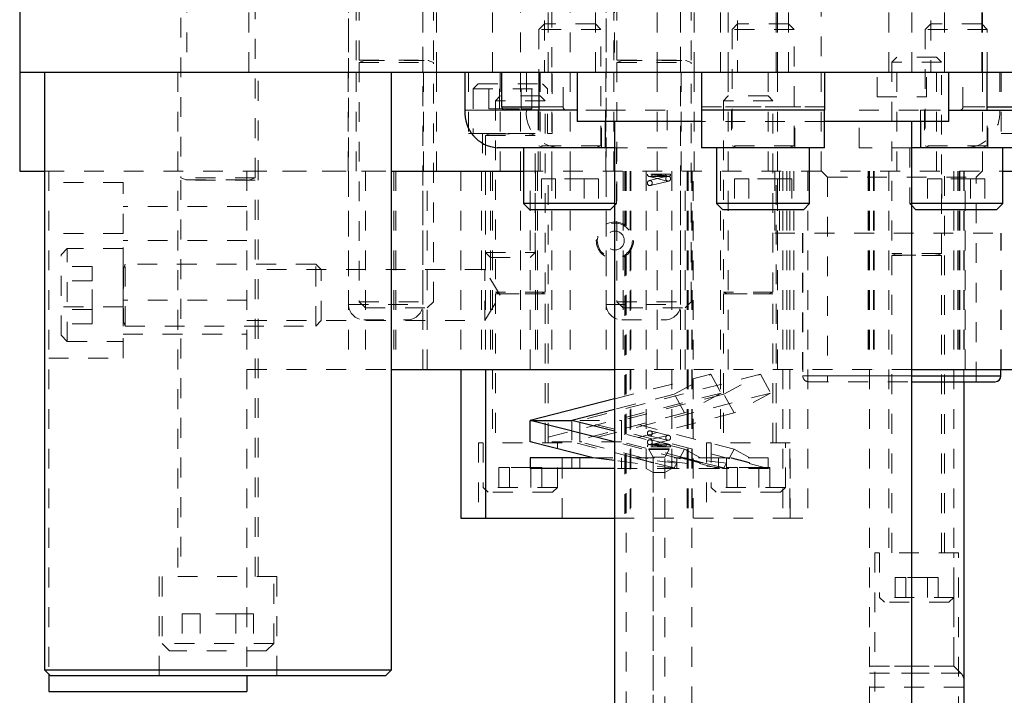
# Model space of a CAD drawing. Header units: inches. Extents: x 1802 to 2468, y -253 to -72.
# Tile 401 of 570: x 2175.38 to 2180.35, y -115.05 to -111.64. Entities that reach past the tile are written whole.
import ezdxf

# ---------------------------------------------------------------- set-up
doc = ezdxf.new("R2010")
doc.units = ezdxf.units.IN
doc.header["$LTSCALE"] = 0.5
doc.header["$MEASUREMENT"] = 0
doc.linetypes.add('HIDDEN', pattern=[0.225, 0.15, -0.075])
for name, color, linetype in [('DST-M-S', 53, 'Continuous'), ('MFT-M-S', 8, 'Continuous'), ('PAD-M-S', 135, 'Continuous'), ('PBU-M-S', 8, 'Continuous'), ('PUN-M-S', 8, 'Continuous'), ('PUN-M-S2', 1, 'Continuous'), ('SVF-M-S', 8, 'Continuous')]:
    doc.layers.add(name, color=color, linetype=linetype)

msp = doc.modelspace()

# ---------------------------------------------------------------- linework, layer by layer
at = {"layer": 'DST-M-S', "linetype": 'Continuous', "lineweight": 25}
for p, q in [((2175.38027, -109.90203), (2175.38027, -111.90203)), ((2175.38027, -111.90203), (2183.36027, -111.90203)), ((2177.626, -111.90203), (2177.626, -112.09503)), ((2177.81219, -112.07753), (2177.81219, -111.90203)), ((2177.99974, -111.90203), (2177.99974, -112.09503)), ((2178.19277, -111.90203), (2178.19277, -112.15203)), ((2178.82027, -111.90203), (2178.82027, -112.09503)), ((2179.44027, -111.90203), (2179.44027, -112.09503)), ((2180.06777, -112.15203), (2180.06777, -111.90203)), ((2180.2608, -112.09503), (2180.2608, -111.90203)), ((2177.81219, -112.07753), (2177.99974, -112.07753)), ((2178.19277, -112.09503), (2177.82735, -112.09503)), ((2178.82027, -112.09503), (2178.82027, -112.28403)), ((2179.44027, -112.09503), (2178.82027, -112.09503)), ((2179.44027, -112.28403), (2179.44027, -112.09503)), ((2180.06777, -112.09503), (2180.43318, -112.09503)), ((2180.2608, -112.07753), (2180.44834, -112.07753)), ((2178.82027, -112.15203), (2178.19277, -112.15203)), ((2178.33589, -112.28403), (2178.33589, -112.15203)), ((2178.38027, -112.15203), (2178.38027, -117.64859)), ((2180.06777, -112.15203), (2179.44027, -112.15203)), ((2179.88027, -117.64859), (2179.88027, -112.15203)), ((2179.92465, -112.15203), (2179.92465, -112.28403)), ((2178.33589, -112.28403), (2177.78968, -112.28403)), ((2177.92161, -112.28403), (2177.92161, -112.56528)), ((2178.38027, -112.28403), (2178.33589, -112.28403)), ((2179.44027, -112.28403), (2178.82027, -112.28403)), ((2178.89589, -112.28403), (2178.89589, -112.56528)), ((2179.36464, -112.56528), (2179.36464, -112.28403)), ((2179.92465, -112.28403), (2179.88027, -112.28403)), ((2180.47086, -112.28403), (2179.92465, -112.28403)), ((2180.33892, -112.56528), (2180.33892, -112.28403)), ((2177.92161, -112.56528), (2177.95286, -112.59653)), ((2178.38027, -112.56528), (2177.92161, -112.56528)), ((2178.35911, -112.59653), (2177.95286, -112.59653)), ((2178.35911, -112.59653), (2178.38027, -112.57538)), ((2178.89589, -112.56528), (2178.92714, -112.59653)), ((2179.36464, -112.56528), (2178.89589, -112.56528)), ((2179.33339, -112.59653), (2178.92714, -112.59653)), ((2179.33339, -112.59653), (2179.36464, -112.56528)), ((2180.33892, -112.56528), (2179.88027, -112.56528)), ((2179.88027, -112.57538), (2179.90142, -112.59653)), ((2180.30767, -112.59653), (2179.90142, -112.59653)), ((2180.30767, -112.59653), (2180.33892, -112.56528))]:
    msp.add_line(p, q, dxfattribs=at)
at = {"layer": 'DST-M-S', "linetype": 'HIDDEN', "lineweight": 18}
for p, q in [((2176.22402, -109.90203), (2176.22402, -111.90203)), ((2176.53652, -111.90203), (2176.53652, -109.90203)), ((2177.03897, -109.90203), (2177.03897, -111.90203)), ((2177.41397, -111.90203), (2177.41397, -109.90203)), ((2177.90682, -109.90203), (2177.90682, -111.90203)), ((2178.15682, -109.90203), (2178.15682, -111.90203)), ((2178.33897, -109.90203), (2178.33897, -111.90203)), ((2178.38027, -109.90203), (2178.38027, -111.90203)), ((2178.71397, -111.90203), (2178.71397, -109.90203)), ((2178.95372, -111.90203), (2178.95372, -109.90203)), ((2179.20372, -111.90203), (2179.20372, -109.90203)), ((2179.88027, -111.90203), (2179.88027, -109.90203)), ((2177.07727, -110.34203), (2177.07727, -111.90203)), ((2177.48327, -111.90203), (2177.48327, -110.34203)), ((2178.37727, -110.34203), (2178.37727, -111.90203)), ((2178.78327, -111.90203), (2178.78327, -110.34203)), ((2178.38027, -110.5039), (2178.38027, -111.90203)), ((2179.88027, -111.90203), (2179.88027, -110.5039)), ((2178.06477, -110.77703), (2178.06477, -111.90203)), ((2178.59577, -111.90203), (2178.59577, -110.77703)), ((2178.02749, -110.84203), (2178.02749, -111.90203)), ((2178.28449, -111.90203), (2178.28449, -110.84203)), ((2179.00177, -110.84203), (2179.00177, -111.90203)), ((2179.25877, -111.90203), (2179.25877, -110.84203)), ((2179.97605, -110.84203), (2179.97605, -111.90203)), ((2180.23305, -111.90203), (2180.23305, -110.84203)), ((2179.42402, -111.32203), (2179.42402, -111.90203)), ((2180.23652, -111.90203), (2180.23652, -111.32203)), ((2177.76464, -111.40203), (2177.76464, -111.90203)), ((2178.04589, -111.90203), (2178.04589, -111.40203)), ((2178.91464, -111.40203), (2178.91464, -111.90203)), ((2179.19589, -111.90203), (2179.19589, -111.40203)), ((2179.76464, -111.40203), (2179.76464, -111.90203)), ((2180.04589, -111.90203), (2180.04589, -111.40203)), ((2178.02749, -111.65903), (2177.99974, -111.68678)), ((2178.31224, -111.68678), (2177.99974, -111.68678)), ((2177.99974, -111.68678), (2177.99974, -111.90203)), ((2178.28449, -111.65903), (2178.02749, -111.65903)), ((2178.31224, -111.68678), (2178.28449, -111.65903)), ((2178.31224, -112.27354), (2178.31224, -111.68678)), ((2179.00177, -111.65903), (2178.97402, -111.68678)), ((2179.28652, -111.68678), (2178.97402, -111.68678)), ((2178.97402, -111.68678), (2178.97402, -112.27354)), ((2179.25877, -111.65903), (2179.00177, -111.65903)), ((2179.28652, -111.68678), (2179.25877, -111.65903)), ((2179.28652, -112.27354), (2179.28652, -111.68678)), ((2179.97605, -111.65903), (2179.9483, -111.68678)), ((2180.2608, -111.68678), (2179.9483, -111.68678)), ((2179.9483, -111.68678), (2179.9483, -112.27354)), ((2180.23305, -111.65903), (2179.97605, -111.65903)), ((2180.2608, -111.68678), (2180.23305, -111.65903)), ((2180.2608, -111.90203), (2180.2608, -111.68678)), ((2177.936, -111.90203), (2177.936, -112.09503)), ((2178.12219, -112.07753), (2178.12219, -111.90203)), ((2180.13834, -112.07753), (2180.13834, -111.90203)), ((2180.32453, -111.90203), (2180.32453, -112.09503)), ((2177.82735, -112.09503), (2177.626, -112.09503)), ((2177.626, -112.09503), (2177.82735, -112.09503)), ((2178.12219, -112.07753), (2177.81219, -112.07753)), ((2177.99649, -112.09503), (2177.99649, -112.28403)), ((2177.99974, -112.07753), (2178.12219, -112.07753)), ((2177.99974, -112.09503), (2177.99974, -112.27354)), ((2178.33589, -112.09503), (2178.19277, -112.09503)), ((2178.31549, -112.28403), (2178.31549, -112.09503)), ((2178.33589, -112.15203), (2178.33589, -112.09503)), ((2178.33589, -112.09503), (2178.64589, -112.09503)), ((2178.64589, -112.09503), (2178.64589, -112.28403)), ((2178.82027, -112.07753), (2179.44027, -112.07753)), ((2179.44027, -112.07753), (2178.82027, -112.07753)), ((2178.82027, -112.09503), (2179.44027, -112.09503)), ((2178.97077, -112.09503), (2178.97077, -112.28403)), ((2179.28977, -112.28403), (2179.28977, -112.09503)), ((2179.61465, -112.28403), (2179.61465, -112.09503)), ((2179.61465, -112.09503), (2179.92465, -112.09503)), ((2179.92465, -112.09503), (2179.92465, -112.15203)), ((2179.92465, -112.09503), (2180.06777, -112.09503)), ((2179.94505, -112.09503), (2179.94505, -112.28403)), ((2180.44834, -112.07753), (2180.13834, -112.07753)), ((2180.13834, -112.07753), (2180.2608, -112.07753)), ((2180.2608, -112.27354), (2180.2608, -112.09503)), ((2180.26405, -112.28403), (2180.26405, -112.09503)), ((2179.44027, -112.15203), (2178.82027, -112.15203)), ((2178.31224, -112.27354), (2177.99974, -112.27354)), ((2177.99974, -112.27354), (2178.02329, -112.28211)), ((2178.31224, -112.28364), (2177.99974, -112.28364)), ((2177.99974, -112.28364), (2177.99974, -112.28403)), ((2178.02329, -112.28211), (2178.28687, -112.28211)), ((2178.28868, -112.28211), (2178.0251, -112.28211)), ((2178.28868, -112.28211), (2178.31224, -112.27354)), ((2178.31224, -112.28403), (2178.31224, -112.28364)), ((2178.64589, -112.28403), (2178.38027, -112.28403)), ((2178.39036, -112.56528), (2178.39036, -112.28403)), ((2179.28652, -112.27354), (2178.97402, -112.27354)), ((2178.97402, -112.27354), (2178.99757, -112.28211)), ((2179.28652, -112.28364), (2178.97402, -112.28364)), ((2178.97402, -112.28364), (2178.97402, -112.28403)), ((2178.99757, -112.28211), (2179.26115, -112.28211)), ((2179.26296, -112.28211), (2178.99938, -112.28211)), ((2179.26296, -112.28211), (2179.28652, -112.27354)), ((2179.28652, -112.28403), (2179.28652, -112.28364)), ((2179.88027, -112.28403), (2179.61465, -112.28403)), ((2179.87017, -112.28403), (2179.87017, -112.56528)), ((2180.2608, -112.27354), (2179.9483, -112.27354)), ((2179.9483, -112.27354), (2179.97185, -112.28211)), ((2180.2608, -112.28364), (2179.9483, -112.28364)), ((2179.9483, -112.28364), (2179.9483, -112.28403)), ((2179.97185, -112.28211), (2180.23543, -112.28211)), ((2180.23724, -112.28211), (2179.97366, -112.28211)), ((2180.23724, -112.28211), (2180.2608, -112.27354)), ((2180.2608, -112.28403), (2180.2608, -112.28364)), ((2178.08382, -112.44028), (2178.01165, -112.44028)), ((2178.01165, -112.44028), (2178.01165, -112.59653)), ((2178.08382, -112.44028), (2178.08382, -112.59653)), ((2178.22816, -112.44028), (2178.08382, -112.44028)), ((2178.22816, -112.44028), (2178.22816, -112.59653)), ((2178.30033, -112.44028), (2178.22816, -112.44028)), ((2178.30033, -112.44028), (2178.30033, -112.59653)), ((2179.0581, -112.44028), (2178.98593, -112.44028)), ((2178.98593, -112.44028), (2178.98593, -112.59653)), ((2179.0581, -112.44028), (2179.0581, -112.59653)), ((2179.20244, -112.44028), (2179.0581, -112.44028)), ((2179.20244, -112.44028), (2179.20244, -112.59653)), ((2179.2746, -112.44028), (2179.20244, -112.44028)), ((2179.2746, -112.44028), (2179.2746, -112.59653)), ((2180.03238, -112.44028), (2179.96021, -112.44028)), ((2179.96021, -112.44028), (2179.96021, -112.59653)), ((2180.17671, -112.44028), (2180.03238, -112.44028)), ((2180.03238, -112.44028), (2180.03238, -112.59653)), ((2180.17671, -112.44028), (2180.17671, -112.59653)), ((2180.24888, -112.44028), (2180.17671, -112.44028)), ((2180.24888, -112.44028), (2180.24888, -112.59653)), ((2178.39036, -112.56528), (2178.38027, -112.56528)), ((2178.38027, -112.57538), (2178.39036, -112.56528)), ((2179.88027, -112.56528), (2179.87017, -112.56528)), ((2179.87017, -112.56528), (2179.88027, -112.57538))]:
    msp.add_line(p, q, dxfattribs=at)
at = {"layer": 'DST-M-S', "linetype": 'Continuous', "lineweight": 25}
for centre, radius in [((2177.80332, -112.10685), 0.17771), ((2177.82861, -112.07863), 0.01645)]:
    msp.add_arc(centre, radius, 176.18874, 265.59805, dxfattribs=at)
at = {"layer": 'DST-M-S', "linetype": 'HIDDEN', "lineweight": 18}
for centre, radius, start, end in [((2178.11332, -112.10685), 0.17771, 176.18874, 265.59805), ((2178.13861, -112.07863), 0.01645, 176.18874, 265.59805), ((2180.12192, -112.07863), 0.01645, 274.40195, 3.81126), ((2180.14722, -112.10685), 0.17771, 274.40195, 3.81126), ((2178.02302, -112.28285), 0.000787, 270, 70), ((2178.28895, -112.28285), 0.000787, 110, 270), ((2178.9973, -112.28285), 0.000787, 270, 70), ((2179.26323, -112.28285), 0.000787, 110, 270), ((2179.97158, -112.28285), 0.000787, 270, 70), ((2180.23751, -112.28285), 0.000787, 110, 270)]:
    msp.add_arc(centre, radius, start, end, dxfattribs=at)
at = {"layer": 'MFT-M-S', "linetype": 'Continuous', "lineweight": 25}
for p, q in [((2175.50527, -111.90203), (2175.50527, -114.91703)), ((2177.25527, -114.91703), (2177.25527, -111.90203)), ((2175.50527, -114.91703), (2175.53527, -114.94703)), ((2175.50527, -114.91703), (2177.25527, -114.91703)), ((2177.22527, -114.94703), (2177.25527, -114.91703)), ((2177.22527, -114.94703), (2175.53527, -114.94703))]:
    msp.add_line(p, q, dxfattribs=at)
at = {"layer": 'MFT-M-S', "linetype": 'HIDDEN', "lineweight": 18}
for p, q in [((2176.17727, -111.90203), (2176.17727, -114.44703)), ((2176.58327, -114.44703), (2176.58327, -111.90203)), ((2176.67717, -114.44703), (2176.08337, -114.44703)), ((2176.08337, -114.44703), (2176.08337, -114.94703)), ((2176.67717, -114.94703), (2176.67717, -114.44703))]:
    msp.add_line(p, q, dxfattribs=at)
at = {"layer": 'PAD-M-S', "linetype": 'HIDDEN', "lineweight": 18}
for p, q in [((2176.52647, -112.40203), (2176.52647, -113.40203)), ((2176.52647, -112.40203), (2177.25527, -112.40203)), ((2177.03897, -112.40203), (2177.03897, -113.40203)), ((2177.12402, -112.40203), (2177.12402, -113.40203)), ((2177.26777, -112.40203), (2177.26777, -113.40203)), ((2177.27777, -112.40203), (2177.27777, -113.40203)), ((2177.27777, -112.40203), (2177.27777, -113.40203)), ((2177.41397, -113.40203), (2177.41397, -112.40203)), ((2177.43652, -113.40203), (2177.43652, -112.40203)), ((2177.60527, -112.40203), (2177.60527, -113.40203)), ((2177.71027, -112.40203), (2177.71027, -113.40203)), ((2177.71027, -112.40203), (2177.71027, -113.40203)), ((2177.73027, -112.40203), (2177.73027, -114.15203)), ((2177.73027, -112.40203), (2177.73027, -113.40203)), ((2177.75477, -112.40203), (2177.75477, -113.40203)), ((2177.76477, -112.40203), (2177.76477, -113.77203)), ((2177.90682, -112.40203), (2177.90682, -113.40203)), ((2177.92161, -112.40203), (2180.33892, -112.40203)), ((2177.95577, -113.40203), (2177.95577, -112.40203)), ((2177.98277, -112.40203), (2177.98277, -113.40203)), ((2177.98277, -112.40203), (2177.98277, -113.40203)), ((2177.99277, -112.40203), (2177.99277, -113.40203)), ((2178.04577, -113.77203), (2178.04577, -112.40203)), ((2178.06477, -112.40203), (2178.06477, -113.40203)), ((2178.15682, -112.40203), (2178.15682, -113.40203)), ((2178.33897, -112.40203), (2178.33897, -113.40203)), ((2178.42402, -112.40203), (2178.42402, -113.40203)), ((2178.4325, -112.40203), (2178.4325, -112.67276)), ((2178.43781, -112.40203), (2178.43781, -112.67628)), ((2178.43781, -112.40203), (2178.43781, -112.67628)), ((2178.45895, -112.40203), (2178.45895, -112.69766)), ((2178.45895, -112.40203), (2178.45895, -112.69766)), ((2178.46276, -112.40203), (2178.46276, -112.70346)), ((2178.46276, -112.40203), (2178.46276, -112.70346)), ((2178.59577, -113.40203), (2178.59577, -112.40203)), ((2178.71397, -113.40203), (2178.71397, -112.40203)), ((2178.73652, -113.40203), (2178.73652, -112.40203)), ((2178.74777, -112.40203), (2178.74777, -114.15203)), ((2178.74777, -112.40203), (2178.74777, -114.15203)), ((2178.75159, -112.40203), (2178.75159, -114.15203)), ((2178.75159, -112.40203), (2178.75159, -114.15203)), ((2178.77273, -112.40203), (2178.77273, -114.15203)), ((2178.77273, -112.40203), (2178.77273, -114.15203)), ((2178.77804, -114.15203), (2178.77804, -112.40203)), ((2178.91477, -112.40203), (2178.91477, -113.77203)), ((2178.95372, -113.40203), (2178.95372, -112.40203)), ((2179.18977, -112.40203), (2179.18977, -112.71453)), ((2179.19577, -113.77203), (2179.19577, -112.40203)), ((2179.20372, -113.40203), (2179.20372, -112.40203)), ((2179.23027, -112.40203), (2179.23027, -114.15203)), ((2179.25027, -112.40203), (2179.25027, -113.40203)), ((2179.26527, -112.40203), (2179.26527, -114.15203)), ((2179.28527, -112.40203), (2179.28527, -113.40203)), ((2179.35527, -112.40203), (2179.35527, -113.40203)), ((2179.66069, -112.40203), (2179.66069, -113.40203)), ((2179.666, -112.40203), (2179.666, -113.40203)), ((2179.666, -112.40203), (2179.666, -113.40203)), ((2179.666, -112.40203), (2179.666, -113.40203)), ((2179.666, -112.40203), (2179.666, -113.40203)), ((2179.68714, -112.40203), (2179.68714, -113.40203)), ((2179.68714, -112.40203), (2179.68714, -113.40203)), ((2179.68714, -112.40203), (2179.68714, -113.40203)), ((2179.68714, -112.40203), (2179.68714, -113.40203)), ((2179.69095, -112.40203), (2179.69095, -113.40203)), ((2179.69095, -112.40203), (2179.69095, -113.40203)), ((2179.69095, -112.40203), (2179.69095, -113.40203)), ((2179.69095, -112.40203), (2179.69095, -113.40203)), ((2180.11277, -112.40203), (2180.11277, -113.40203)), ((2180.11277, -112.40203), (2180.11277, -113.40203)), ((2180.11958, -112.40203), (2180.11958, -113.40203)), ((2180.11958, -112.40203), (2180.11958, -113.40203)), ((2180.1234, -112.40203), (2180.1234, -113.40203)), ((2180.1234, -112.40203), (2180.1234, -113.40203)), ((2180.14454, -112.40203), (2180.14454, -113.40203)), ((2180.14454, -112.40203), (2180.14454, -113.40203)), ((2180.14985, -113.40203), (2180.14985, -112.40203)), ((2178.4325, -112.67276), (2178.4325, -112.67278)), ((2179.18977, -112.71453), (2180.47077, -112.71453)), ((2179.32967, -112.71453), (2179.32967, -113.40203)), ((2180.33087, -113.40203), (2180.33087, -112.71453)), ((2178.4325, -112.83128), (2178.4325, -114.15203)), ((2178.43781, -112.82779), (2178.43781, -114.15203)), ((2178.43781, -112.82779), (2178.43781, -114.15203)), ((2178.45895, -112.80641), (2178.45895, -114.15203)), ((2178.45895, -112.80641), (2178.45895, -114.15203)), ((2178.46276, -112.8006), (2178.46276, -114.15203)), ((2178.46276, -112.8006), (2178.46276, -114.15203)), ((2177.72647, -112.89853), (2176.52647, -112.89853)), ((2177.72647, -113.15553), (2177.72647, -112.89853)), ((2177.80368, -113.02703), (2177.72647, -112.89853)), ((2177.72647, -113.15553), (2177.80368, -113.02703)), ((2176.52647, -113.15553), (2177.72647, -113.15553)), ((2176.52647, -113.40203), (2177.25527, -113.40203)), ((2178.38027, -113.40203), (2179.88027, -113.40203)), ((2179.35527, -113.40203), (2179.35527, -114.15203)), ((2178.11627, -113.77203), (2177.69427, -113.77203)), ((2177.69427, -113.77203), (2177.69427, -114.15203)), ((2178.11627, -114.15203), (2178.11627, -113.77203)), ((2179.26627, -113.77203), (2178.84427, -113.77203)), ((2178.84427, -113.77203), (2178.84427, -114.15203)), ((2179.26627, -114.15203), (2179.26627, -113.77203)), ((2178.38027, -114.15203), (2179.23027, -114.15203)), ((2179.23027, -114.15203), (2179.35527, -114.15203))]:
    msp.add_line(p, q, dxfattribs=at)
at = {"layer": 'PAD-M-S', "linetype": 'Continuous', "lineweight": 25}
for p, q in [((2177.25527, -112.40203), (2177.92161, -112.40203)), ((2180.33892, -112.40203), (2187.92161, -112.40203)), ((2177.25527, -113.40203), (2178.38027, -113.40203)), ((2177.60527, -113.40203), (2177.60527, -114.15203)), ((2177.73027, -113.40203), (2177.73027, -114.15203)), ((2179.88027, -113.40203), (2188.38027, -113.40203)), ((2177.60527, -114.15203), (2177.73027, -114.15203)), ((2177.73027, -114.15203), (2178.38027, -114.15203))]:
    msp.add_line(p, q, dxfattribs=at)
at = {"layer": 'PAD-M-S', "linetype": 'HIDDEN', "lineweight": 18}
msp.add_circle((2178.38258, -112.75203), 0.09375, dxfattribs=at)
at = {"layer": 'PBU-M-S', "linetype": 'Continuous', "lineweight": 25}
for p, q in [((2175.38027, -111.90203), (2175.38027, -112.40203)), ((2175.38027, -112.40203), (2175.50527, -112.40203)), ((2177.25527, -112.40203), (2177.92161, -112.40203)), ((2180.33892, -112.40203), (2187.92161, -112.40203))]:
    msp.add_line(p, q, dxfattribs=at)
at = {"layer": 'PBU-M-S', "linetype": 'HIDDEN', "lineweight": 18}
for p, q in [((2177.03647, -111.90203), (2177.03647, -112.40203)), ((2177.07727, -111.90203), (2177.07727, -112.40203)), ((2177.41647, -112.40203), (2177.41647, -111.90203)), ((2177.48327, -112.40203), (2177.48327, -111.90203)), ((2177.64427, -111.90203), (2177.64427, -112.21203)), ((2177.80477, -111.90203), (2177.80477, -112.40203)), ((2177.90682, -111.90203), (2177.90682, -112.40203)), ((2178.00577, -112.40203), (2178.00577, -111.90203)), ((2178.06477, -111.90203), (2178.06477, -112.40203)), ((2178.06627, -112.21203), (2178.06627, -111.90203)), ((2178.15682, -111.90203), (2178.15682, -112.40203)), ((2178.33647, -111.90203), (2178.33647, -112.40203)), ((2178.37727, -111.90203), (2178.37727, -112.40203)), ((2178.59577, -112.40203), (2178.59577, -111.90203)), ((2178.71647, -112.40203), (2178.71647, -111.90203)), ((2178.78327, -112.40203), (2178.78327, -111.90203)), ((2178.95372, -112.40203), (2178.95372, -111.90203)), ((2178.95477, -111.90203), (2178.95477, -112.40203)), ((2179.15577, -112.40203), (2179.15577, -111.90203)), ((2179.20372, -112.40203), (2179.20372, -111.90203)), ((2179.42402, -111.90203), (2179.42402, -112.40203)), ((2179.70527, -112.02703), (2179.70527, -111.90203)), ((2179.80477, -111.90203), (2179.80477, -112.40203)), ((2179.95527, -112.02703), (2179.95527, -111.90203)), ((2180.00577, -112.40203), (2180.00577, -111.90203)), ((2180.23652, -112.40203), (2180.23652, -111.90203)), ((2180.33177, -111.90203), (2180.33177, -112.21203)), ((2179.70527, -112.02703), (2179.95527, -112.02703)), ((2177.64427, -112.21203), (2178.06627, -112.21203)), ((2177.71477, -112.21203), (2177.71477, -112.40203)), ((2177.99577, -112.40203), (2177.99577, -112.21203)), ((2180.33177, -112.21203), (2180.75377, -112.21203)), ((2175.50527, -112.40203), (2177.25527, -112.40203)), ((2177.92161, -112.40203), (2180.33892, -112.40203))]:
    msp.add_line(p, q, dxfattribs=at)
at = {"layer": 'PUN-M-S', "linetype": 'HIDDEN', "lineweight": 18}
for p, q in [((2175.52647, -112.40203), (2175.52647, -114.93823)), ((2178.43958, -112.40203), (2178.43958, -112.6776)), ((2178.54027, -112.40203), (2178.54027, -113.90203)), ((2178.66402, -112.41703), (2178.54652, -112.41703)), ((2178.64203, -112.42898), (2178.55606, -112.44989)), ((2178.55606, -112.42918), (2178.64856, -112.45168)), ((2178.55902, -112.42953), (2178.64037, -112.42953)), ((2178.67027, -113.90203), (2178.67027, -112.40203)), ((2178.77096, -112.40203), (2178.77096, -115.15203)), ((2175.90147, -112.45953), (2175.52647, -112.45953)), ((2175.90147, -112.71703), (2175.90147, -112.45953)), ((2178.56197, -112.47418), (2178.65447, -112.45168)), ((2176.52647, -112.58003), (2175.90147, -112.58003)), ((2175.90147, -112.71703), (2175.52647, -112.71703)), ((2175.90147, -112.71703), (2175.52647, -112.71703)), ((2175.90147, -112.71703), (2175.52647, -112.71703)), ((2175.90147, -112.71703), (2175.52647, -112.71703)), ((2175.90147, -113.08703), (2175.90147, -112.71703)), ((2176.52647, -112.75203), (2175.90147, -112.75203)), ((2176.52647, -112.75203), (2175.90147, -112.75203)), ((2176.52647, -112.75203), (2175.90147, -112.75203)), ((2176.52647, -112.75203), (2175.90147, -112.75203)), ((2178.43958, -112.82646), (2178.43958, -115.15203)), ((2175.90147, -113.08703), (2175.52647, -113.08703)), ((2175.90147, -113.08703), (2175.52647, -113.08703)), ((2175.90147, -113.08703), (2175.52647, -113.08703)), ((2175.90147, -113.08703), (2175.52647, -113.08703)), ((2176.52647, -113.05203), (2175.90147, -113.05203)), ((2176.52647, -113.05203), (2175.90147, -113.05203)), ((2176.52647, -113.05203), (2175.90147, -113.05203)), ((2176.52647, -113.05203), (2175.90147, -113.05203)), ((2175.90147, -113.34453), (2175.90147, -113.08703)), ((2175.90147, -113.22403), (2176.52647, -113.22403)), ((2175.52647, -113.34453), (2175.90147, -113.34453)), ((2176.52647, -113.40203), (2176.52647, -114.94703)), ((2178.64856, -113.73489), (2178.55606, -113.75739)), ((2178.55606, -113.73668), (2178.64856, -113.75918)), ((2178.65447, -113.73489), (2178.56197, -113.71239)), ((2178.65447, -113.77989), (2178.56197, -113.75739)), ((2178.56851, -113.78009), (2178.65447, -113.75918)), ((2178.65152, -113.77953), (2178.57017, -113.77953)), ((2178.66402, -113.79203), (2178.54652, -113.79203)), ((2178.55362, -113.80653), (2178.65692, -113.80653)), ((2178.55362, -113.80653), (2178.57527, -113.84403)), ((2178.55621, -113.80203), (2178.65432, -113.80203)), ((2178.63527, -113.84403), (2178.65692, -113.80653)), ((2178.57527, -113.84403), (2178.63527, -113.84403)), ((2178.57527, -113.84403), (2178.57527, -115.15203)), ((2178.63527, -115.15203), (2178.63527, -113.84403)), ((2178.54027, -113.90203), (2178.57527, -113.92224)), ((2178.57527, -113.92224), (2178.63527, -113.92224)), ((2178.57527, -113.92224), (2178.57527, -115.15203)), ((2178.63527, -113.92224), (2178.67027, -113.90203)), ((2178.63527, -115.15203), (2178.63527, -113.92224))]:
    msp.add_line(p, q, dxfattribs=at)
at = {"layer": 'PUN-M-S', "linetype": 'Continuous', "lineweight": 25}
for p, q in [((2175.52647, -114.93823), (2175.52647, -115.02703)), ((2176.52647, -114.94703), (2176.52647, -115.02703)), ((2175.52647, -115.02703), (2176.52647, -115.02703))]:
    msp.add_line(p, q, dxfattribs=at)
at = {"layer": 'PUN-M-S', "linetype": 'HIDDEN', "lineweight": 18}
for centre in [(2178.55902, -112.46203), (2178.55902, -113.72453), (2178.65152, -113.74703)]:
    msp.add_circle(centre, 0.0125, dxfattribs=at)
for centre, radius, start, end in [((2178.55902, -112.41703), 0.0125, 180, 346.32869), ((2178.55902, -112.41703), 0.0125, 346.32869, 0), ((2178.65152, -112.41703), 0.0125, 180, 244.18343), ((2178.65152, -112.43953), 0.0125, 115.84193, 64.15807), ((2178.65152, -112.41703), 0.0125, 295.8163, 0), ((2178.55902, -113.76953), 0.0125, 295.84193, 244.15807), ((2178.55902, -113.79203), 0.0125, 115.81622, 180), ((2178.55902, -113.79203), 0.0125, 0, 64.18389), ((2178.65152, -113.79203), 0.0125, 166.32869, 180), ((2178.65152, -113.79203), 0.0125, 0, 166.32869), ((2178.55621, -113.80503), 0.003, 90, 210), ((2178.65432, -113.80503), 0.003, 330, 90)]:
    msp.add_arc(centre, radius, start, end, dxfattribs=at)
for points, knots in [([(2178.57116, -112.41999), (2178.57117, -112.41999), (2178.5712, -112.41999), (2178.57141, -112.42002), (2178.57177, -112.42006), (2178.57231, -112.42012), (2178.5731, -112.42022), (2178.57429, -112.42036), (2178.57569, -112.42052), (2178.57727, -112.42071), (2178.57906, -112.42092), (2178.58106, -112.42115), (2178.58322, -112.4214), (2178.58554, -112.42167), (2178.58803, -112.42196), (2178.59068, -112.42226), (2178.59344, -112.42258), (2178.59633, -112.42291), (2178.59932, -112.42325), (2178.6024, -112.4236), (2178.60553, -112.42396), (2178.6087, -112.42431), (2178.61191, -112.42467), (2178.61511, -112.42502), (2178.61826, -112.42537), (2178.62137, -112.42571), (2178.62441, -112.42604), (2178.62735, -112.42636), (2178.63014, -112.42665), (2178.63277, -112.42693), (2178.63526, -112.42719), (2178.63752, -112.42743), (2178.63953, -112.42763), (2178.6413, -112.42781), (2178.64284, -112.42797), (2178.64405, -112.42808), (2178.64493, -112.42817), (2178.64555, -112.42823), (2178.64595, -112.42827), (2178.64606, -112.42828), (2178.64607, -112.42828), (2178.64607, -112.42828)], [0, 0, 0, 0, 0.0165285, 0.0382169, 0.0600182, 0.0742335, 0.1026876, 0.1313944, 0.1569194, 0.1826222, 0.2088795, 0.2353253, 0.2610049, 0.2868553, 0.3132359, 0.3397959, 0.3662643, 0.3929083, 0.4200974, 0.4474713, 0.4747744, 0.50226, 0.5303147, 0.5585637, 0.5865406, 0.6147082, 0.6434762, 0.672452, 0.7006762, 0.7291001, 0.7581653, 0.787458, 0.8150844, 0.8429197, 0.8714446, 0.9002223, 0.9238898, 0.947715, 0.9720512, 0.9965697, 1, 1, 1, 1]), ([(2178.65697, -112.42828), (2178.65693, -112.42828), (2178.65686, -112.42827), (2178.6563, -112.42817), (2178.65543, -112.42804), (2178.65426, -112.42786), (2178.65275, -112.42762), (2178.65091, -112.42735), (2178.64877, -112.42704), (2178.64636, -112.42669), (2178.64361, -112.4263), (2178.64058, -112.42588), (2178.6373, -112.42543), (2178.63379, -112.42495), (2178.63001, -112.42444), (2178.62602, -112.42391), (2178.62187, -112.42337), (2178.61757, -112.42281), (2178.61311, -112.42223), (2178.60855, -112.42164), (2178.60395, -112.42106), (2178.59931, -112.42047), (2178.59464, -112.41988), (2178.59, -112.41931), (2178.58545, -112.41874), (2178.581, -112.41819), (2178.57667, -112.41766), (2178.57353, -112.41728), (2178.57185, -112.41707), (2178.57152, -112.41703)], [0, 0, 0, 0, 0.0412638, 0.082762, 0.1200301, 0.1574943, 0.1956107, 0.2339694, 0.2701674, 0.3065948, 0.3437623, 0.381193, 0.4174345, 0.4539269, 0.4912149, 0.5287792, 0.5655762, 0.6026383, 0.6405348, 0.6787182, 0.7163757, 0.7543104, 0.7931147, 0.8322166, 0.8709053, 0.909882, 0.9497604, 0.9899464, 1, 1, 1, 1]), ([(2178.65697, -112.42828), (2178.65694, -112.42828), (2178.6569, -112.42829), (2178.65655, -112.42831), (2178.65598, -112.42836), (2178.65514, -112.42842), (2178.654, -112.4285), (2178.65251, -112.42862), (2178.65068, -112.42876), (2178.64862, -112.42892), (2178.64674, -112.42907), (2178.64521, -112.4292), (2178.64396, -112.42929), (2178.64276, -112.42939), (2178.64177, -112.42946), (2178.64113, -112.4295), (2178.64072, -112.42952), (2178.64042, -112.42953), (2178.64019, -112.42953), (2178.64001, -112.42952), (2178.64001, -112.42948), (2178.64031, -112.42939), (2178.64129, -112.42917), (2178.64266, -112.42892), (2178.64393, -112.42868), (2178.64496, -112.42849), (2178.64587, -112.42832), (2178.646, -112.4283), (2178.64607, -112.42828)], [0, 0, 0, 0, 0.0455822, 0.0914004, 0.1379655, 0.1847932, 0.2368333, 0.2892849, 0.3432091, 0.397748, 0.4423084, 0.4649399, 0.4877343, 0.5107485, 0.5256835, 0.5330313, 0.5389289, 0.5435711, 0.5482154, 0.5547978, 0.567304, 0.5923358, 0.6178097, 0.7173353, 0.7671156, 0.8169942, 0.9079696, 1, 1, 1, 1]), ([(2178.56447, -113.78078), (2178.5645, -113.78078), (2178.56458, -113.78076), (2178.56522, -113.78064), (2178.56623, -113.78045), (2178.56757, -113.7802), (2178.56888, -113.77995), (2178.56989, -113.77975), (2178.57043, -113.77963), (2178.57056, -113.77956), (2178.57043, -113.77954), (2178.57024, -113.77953), (2178.56997, -113.77954), (2178.56961, -113.77955), (2178.56901, -113.77959), (2178.56804, -113.77966), (2178.56686, -113.77975), (2178.56549, -113.77986), (2178.56409, -113.77997), (2178.56219, -113.78012), (2178.5603, -113.78027), (2178.5585, -113.78041), (2178.5571, -113.78052), (2178.55592, -113.78061), (2178.55475, -113.7807), (2178.55378, -113.78077), (2178.55364, -113.78078), (2178.55357, -113.78078)], [0, 0, 0, 0, 0.0701052, 0.1407225, 0.212765, 0.2851957, 0.3548686, 0.389676, 0.4246036, 0.442122, 0.448255, 0.4544467, 0.4590452, 0.463633, 0.4709963, 0.4852086, 0.5069863, 0.5293411, 0.5590239, 0.5889783, 0.6502341, 0.6958464, 0.7417959, 0.7887081, 0.8359163, 0.9172572, 1, 1, 1, 1]), ([(2178.63902, -113.79203), (2178.63868, -113.79199), (2178.63705, -113.79179), (2178.634, -113.79142), (2178.62973, -113.7909), (2178.62523, -113.79034), (2178.62065, -113.78977), (2178.61604, -113.7892), (2178.61143, -113.78862), (2178.60674, -113.78803), (2178.60209, -113.78744), (2178.59756, -113.78686), (2178.59315, -113.78629), (2178.5888, -113.78572), (2178.58461, -113.78517), (2178.58065, -113.78464), (2178.5769, -113.78414), (2178.57334, -113.78365), (2178.57003, -113.7832), (2178.56701, -113.78278), (2178.56428, -113.78239), (2178.56182, -113.78204), (2178.55967, -113.78172), (2178.55783, -113.78145), (2178.55632, -113.78122), (2178.55512, -113.78103), (2178.55424, -113.78089), (2178.55368, -113.7808), (2178.5536, -113.78079), (2178.55357, -113.78078)], [0, 0, 0, 0, 0.0100536, 0.0487509, 0.0877277, 0.1275984, 0.1677833, 0.2054472, 0.2433819, 0.2821806, 0.3212816, 0.3580818, 0.3951439, 0.4330376, 0.4712207, 0.5074594, 0.5439518, 0.5812421, 0.6188068, 0.6549897, 0.691417, 0.7285977, 0.7660304, 0.8032641, 0.8407285, 0.8788751, 0.917238, 0.9585, 1, 1, 1, 1]), ([(2178.56447, -113.78078), (2178.56449, -113.78079), (2178.56454, -113.78079), (2178.56492, -113.78083), (2178.56554, -113.78089), (2178.56645, -113.78098), (2178.56764, -113.7811), (2178.56915, -113.78125), (2178.57093, -113.78143), (2178.57296, -113.78163), (2178.5752, -113.78187), (2178.57765, -113.78212), (2178.58031, -113.7824), (2178.58312, -113.7827), (2178.58603, -113.78301), (2178.58904, -113.78334), (2178.59218, -113.78368), (2178.59535, -113.78403), (2178.59853, -113.78439), (2178.6017, -113.78474), (2178.60491, -113.7851), (2178.60806, -113.78545), (2178.61112, -113.7858), (2178.61409, -113.78614), (2178.61701, -113.78647), (2178.6198, -113.78679), (2178.62243, -113.7871), (2178.6249, -113.78738), (2178.62725, -113.78766), (2178.62943, -113.78791), (2178.63141, -113.78814), (2178.6332, -113.78835), (2178.6348, -113.78854), (2178.63622, -113.78871), (2178.63743, -113.78885), (2178.63822, -113.78894), (2178.63895, -113.78903), (2178.63932, -113.78907), (2178.63936, -113.78908), (2178.63937, -113.78908)], [0, 0, 0, 0, 0.0244663, 0.0491192, 0.0743513, 0.0997777, 0.1273806, 0.1552166, 0.1837639, 0.2125457, 0.2407603, 0.2691849, 0.2982602, 0.3275553, 0.3555324, 0.3837008, 0.4124704, 0.4414472, 0.468755, 0.4962414, 0.5242936, 0.552543, 0.5790181, 0.605663, 0.6328477, 0.6602218, 0.6859084, 0.7117597, 0.7381356, 0.7646956, 0.790227, 0.8159306, 0.8421838, 0.8686296, 0.897085, 0.9257924, 0.9400082, 0.983471, 1, 1, 1, 1])]:
    msp.add_open_spline(points, degree=3, knots=knots, dxfattribs=at)
at = {"layer": 'PUN-M-S2', "linetype": 'HIDDEN', "lineweight": 18}
for p, q in [((2179.66777, -112.40203), (2179.66777, -115.15203)), ((2179.76477, -112.40203), (2179.76477, -114.32703)), ((2180.04577, -114.32703), (2180.04577, -112.40203)), ((2180.09277, -112.40203), (2180.09277, -114.89887)), ((2180.09277, -112.40203), (2180.09277, -114.32703)), ((2180.14277, -112.40203), (2180.14277, -113.46453)), ((2180.11627, -114.32703), (2179.69427, -114.32703)), ((2179.69427, -114.32703), (2179.69427, -115.15203)), ((2180.11627, -115.15203), (2180.11627, -114.32703)), ((2180.09277, -114.55203), (2180.09277, -114.89887)), ((2179.66777, -114.89887), (2180.09277, -114.89887)), ((2180.09277, -114.89887), (2179.66777, -114.89887)), ((2180.12812, -114.93422), (2180.09277, -114.89887)), ((2180.12812, -114.93422), (2179.66777, -114.93422)), ((2179.66777, -114.93422), (2180.12812, -114.93422)), ((2180.14277, -115.0053), (2179.66777, -115.0053)), ((2180.14277, -115.0053), (2179.66777, -115.0053))]:
    msp.add_line(p, q, dxfattribs=at)
at = {"layer": 'PUN-M-S2', "linetype": 'Continuous', "lineweight": 25}
msp.add_line((2180.14277, -113.46453), (2180.14277, -115.15203), dxfattribs=at)
at = {"layer": 'PUN-M-S2', "linetype": 'HIDDEN', "lineweight": 18}
msp.add_arc((2180.09277, -114.96958), 0.05, 0, 45, dxfattribs=at)
at = {"layer": 'SVF-M-S', "linetype": 'HIDDEN', "lineweight": 18}
for p, q in [((2177.09277, -110.34203), (2177.09277, -111.84243)), ((2177.46777, -111.84243), (2177.46777, -110.34203)), ((2178.39277, -110.34203), (2178.39277, -111.84243)), ((2178.76777, -111.84243), (2178.76777, -110.34203)), ((2176.19277, -111.22828), (2176.19277, -112.43527)), ((2176.56777, -112.43527), (2176.56777, -111.22828)), ((2177.03897, -111.23203), (2177.03897, -113.07403)), ((2177.41397, -113.07403), (2177.41397, -111.23203)), ((2178.33897, -111.23203), (2178.33897, -113.07403)), ((2178.71397, -113.07403), (2178.71397, -111.23203)), ((2177.09277, -111.84243), (2177.46777, -111.84243)), ((2177.11982, -111.84395), (2177.09277, -111.8538)), ((2177.11982, -111.84395), (2177.43892, -111.84395)), ((2177.46777, -111.8538), (2177.44071, -111.84395)), ((2178.39277, -111.84243), (2178.76777, -111.84243)), ((2178.41982, -111.84395), (2178.39277, -111.8538)), ((2178.41982, -111.84395), (2178.73892, -111.84395)), ((2178.76777, -111.8538), (2178.74071, -111.84395)), ((2179.80477, -111.82703), (2179.78027, -111.85153)), ((2180.03027, -111.85153), (2179.78027, -111.85153)), ((2179.78027, -111.85153), (2179.78027, -112.81772)), ((2180.00577, -111.82703), (2179.80477, -111.82703)), ((2180.03027, -111.85153), (2180.00577, -111.82703)), ((2180.03027, -112.81772), (2180.03027, -111.85153)), ((2177.09277, -111.8538), (2177.46777, -111.8538)), ((2177.09277, -111.8538), (2177.09277, -113.06078)), ((2177.46777, -113.06078), (2177.46777, -111.8538)), ((2178.39277, -111.8538), (2178.76777, -111.8538)), ((2178.39277, -111.8538), (2178.39277, -113.06078)), ((2178.76777, -113.06078), (2178.76777, -111.8538)), ((2177.69277, -111.96203), (2177.66777, -111.98703)), ((2177.66777, -111.98703), (2178.04277, -111.98703)), ((2177.66777, -111.98703), (2177.66777, -112.21203)), ((2177.69277, -111.96203), (2178.01777, -111.96203)), ((2177.74701, -112.08703), (2177.74701, -111.96203)), ((2177.80114, -112.08703), (2177.80114, -111.96203)), ((2177.90939, -112.08703), (2177.90939, -111.96203)), ((2177.96352, -112.08703), (2177.96352, -111.96203)), ((2178.04277, -111.98703), (2178.01777, -111.96203)), ((2178.04277, -112.21203), (2178.04277, -111.98703)), ((2177.80477, -112.02203), (2177.78027, -112.04653)), ((2178.03027, -112.04653), (2177.78027, -112.04653)), ((2177.78027, -112.04653), (2177.78027, -113.01272)), ((2178.00577, -112.02203), (2177.80477, -112.02203)), ((2178.03027, -112.04653), (2178.00577, -112.02203)), ((2178.03027, -113.01272), (2178.03027, -112.04653)), ((2178.95477, -112.02203), (2178.93027, -112.04653)), ((2179.18027, -112.04653), (2178.93027, -112.04653)), ((2178.93027, -112.04653), (2178.93027, -113.01272)), ((2179.15577, -112.02203), (2178.95477, -112.02203)), ((2179.18027, -112.04653), (2179.15577, -112.02203)), ((2179.18027, -113.01272), (2179.18027, -112.04653)), ((2177.74701, -112.08703), (2177.80114, -112.08703)), ((2177.80114, -112.08703), (2177.90939, -112.08703)), ((2177.90939, -112.08703), (2177.96352, -112.08703)), ((2177.73027, -112.21203), (2177.73027, -112.21243)), ((2177.73027, -112.21243), (2177.98027, -112.21243)), ((2177.75057, -112.21395), (2177.73027, -112.22134)), ((2177.73027, -112.22134), (2177.98027, -112.22134)), ((2177.73027, -112.22134), (2177.73027, -112.81253)), ((2177.75057, -112.21395), (2177.95818, -112.21395)), ((2177.98027, -112.22134), (2177.95996, -112.21395)), ((2177.98027, -112.21243), (2177.98027, -112.21203)), ((2177.98027, -112.81253), (2177.98027, -112.22134)), ((2176.56777, -112.43527), (2176.19277, -112.43527)), ((2176.19277, -112.43527), (2176.21982, -112.44511)), ((2176.56777, -112.44664), (2176.19277, -112.44664)), ((2176.19277, -112.44664), (2176.19277, -114.44703)), ((2176.21982, -112.44511), (2176.53892, -112.44511)), ((2176.54071, -112.44511), (2176.56777, -112.43527)), ((2176.56777, -114.44703), (2176.56777, -112.44664)), ((2179.21327, -112.40203), (2179.21327, -112.71453)), ((2179.42527, -112.40203), (2179.45527, -112.43203)), ((2179.45527, -112.43203), (2180.20527, -112.43203)), ((2179.45527, -112.43203), (2179.45527, -113.46453)), ((2180.20527, -112.43203), (2180.23527, -112.40203)), ((2180.20527, -113.46453), (2180.20527, -112.43203)), ((2179.33027, -112.71453), (2179.33027, -113.43453)), ((2180.33027, -113.40203), (2180.33027, -112.71453)), ((2175.62022, -112.79266), (2175.58897, -112.82391)), ((2175.62022, -113.26141), (2175.62022, -112.79266)), ((2175.90147, -112.79266), (2175.62022, -112.79266)), ((2175.58897, -113.23016), (2175.58897, -112.82391)), ((2177.73027, -112.81253), (2177.98027, -112.81253)), ((2177.73027, -112.81253), (2177.75477, -112.83703)), ((2177.75477, -112.83703), (2177.95577, -112.83703)), ((2177.95577, -112.83703), (2177.98027, -112.81253)), ((2180.03027, -112.81772), (2179.78027, -112.81772)), ((2179.78027, -112.81772), (2179.80057, -112.82511)), ((2180.03027, -112.82664), (2179.78027, -112.82664)), ((2179.78027, -112.82664), (2179.78027, -114.32703)), ((2179.80057, -112.82511), (2180.00818, -112.82511)), ((2180.00996, -112.82511), (2180.03027, -112.81772)), ((2180.03027, -114.32703), (2180.03027, -112.82664)), ((2175.74522, -112.8827), (2175.58897, -112.8827)), ((2175.74522, -112.95486), (2175.74522, -112.8827)), ((2175.90186, -112.87078), (2175.90147, -112.87078)), ((2175.90186, -113.18328), (2175.90186, -112.87078)), ((2175.91196, -112.87078), (2175.90339, -112.89434)), ((2175.90339, -112.89434), (2175.90339, -113.15792)), ((2175.91196, -113.18328), (2175.91196, -112.87078)), ((2176.87372, -112.87078), (2175.91196, -112.87078)), ((2176.87372, -113.18328), (2176.87372, -112.87078)), ((2176.90147, -112.89853), (2176.87372, -112.87078)), ((2176.90147, -113.15553), (2176.90147, -112.89853)), ((2175.74522, -112.95486), (2175.58897, -112.95486)), ((2175.74522, -113.0992), (2175.74522, -112.95486)), ((2178.03027, -113.01272), (2177.78027, -113.01272)), ((2177.78027, -113.01272), (2177.80057, -113.02011)), ((2178.03027, -113.02164), (2177.78027, -113.02164)), ((2177.78027, -113.02164), (2177.78027, -113.77203)), ((2177.80057, -113.02011), (2178.00818, -113.02011)), ((2178.00996, -113.02011), (2178.03027, -113.01272)), ((2178.03027, -113.77203), (2178.03027, -113.02164)), ((2179.18027, -113.01272), (2178.93027, -113.01272)), ((2178.93027, -113.01272), (2178.95057, -113.02011)), ((2179.18027, -113.02164), (2178.93027, -113.02164)), ((2178.93027, -113.02164), (2178.93027, -113.77203)), ((2178.95057, -113.02011), (2179.15818, -113.02011)), ((2179.15996, -113.02011), (2179.18027, -113.01272)), ((2179.18027, -113.77203), (2179.18027, -113.02164)), ((2177.03897, -113.07403), (2177.41222, -113.07403)), ((2177.09277, -113.06078), (2177.46777, -113.06078)), ((2177.09277, -113.06078), (2177.12402, -113.09203)), ((2177.12402, -113.09203), (2177.43652, -113.09203)), ((2177.43652, -113.09203), (2177.46777, -113.06078)), ((2178.33897, -113.07403), (2178.71222, -113.07403)), ((2178.39277, -113.06078), (2178.76777, -113.06078)), ((2178.39277, -113.06078), (2178.42402, -113.09203)), ((2178.42402, -113.09203), (2178.73652, -113.09203)), ((2178.73652, -113.09203), (2178.76777, -113.06078)), ((2175.74522, -113.0992), (2175.58897, -113.0992)), ((2175.74522, -113.17137), (2175.74522, -113.0992)), ((2175.74522, -113.17137), (2175.58897, -113.17137)), ((2175.90147, -113.18328), (2175.90186, -113.18328)), ((2175.90339, -113.15973), (2175.91196, -113.18328)), ((2175.91196, -113.18328), (2176.87372, -113.18328)), ((2176.87372, -113.18328), (2176.90147, -113.15553)), ((2177.11697, -113.15203), (2177.33597, -113.15203)), ((2178.41697, -113.15203), (2178.63597, -113.15203)), ((2175.58897, -113.23016), (2175.62022, -113.26141)), ((2175.62022, -113.26141), (2175.90147, -113.26141)), ((2179.11651, -113.4263), (2178.20527, -113.65903)), ((2178.86651, -113.4263), (2178.38027, -113.55049)), ((2178.68223, -113.527), (2178.86651, -113.4263)), ((2178.86651, -113.4263), (2178.9183, -113.52107)), ((2178.93223, -113.527), (2179.11651, -113.4263)), ((2179.11651, -113.4263), (2179.1683, -113.52107)), ((2179.33027, -113.43453), (2179.88027, -113.43453)), ((2180.33027, -113.43453), (2179.33027, -113.43453)), ((2179.36027, -113.46453), (2179.88027, -113.46453)), ((2178.9183, -113.52107), (2177.95527, -113.76703)), ((2179.1683, -113.52107), (2178.20527, -113.76703)), ((2178.68223, -113.527), (2178.38027, -113.60412)), ((2178.93223, -113.527), (2178.41527, -113.65903)), ((2178.73402, -113.62177), (2178.68223, -113.527)), ((2178.9183, -113.52107), (2178.73402, -113.62177)), ((2178.98402, -113.62177), (2178.93223, -113.527)), ((2179.1683, -113.52107), (2178.98402, -113.62177)), ((2178.73402, -113.62177), (2178.16527, -113.76703)), ((2178.98402, -113.62177), (2178.41527, -113.76703)), ((2178.16527, -113.65903), (2178.16527, -113.76703)), ((2179.1567, -113.90203), (2178.20527, -113.65903)), ((2178.20527, -113.65903), (2178.41527, -113.65903)), ((2178.20527, -113.76703), (2178.20527, -113.65903)), ((2178.98402, -113.8043), (2178.41527, -113.65903)), ((2178.41527, -113.65903), (2178.41527, -113.76703)), ((2178.73402, -113.8043), (2178.38027, -113.71395)), ((2177.71777, -113.77203), (2177.71777, -113.99703)), ((2178.16527, -113.76703), (2177.95527, -113.76703)), ((2178.09277, -113.99703), (2178.09277, -113.77203)), ((2178.48241, -113.84803), (2178.16527, -113.76703)), ((2178.52241, -113.84803), (2178.20527, -113.76703)), ((2178.41527, -113.76703), (2178.20527, -113.76703)), ((2178.9067, -113.90203), (2178.38027, -113.76758)), ((2178.73241, -113.84803), (2178.41527, -113.76703)), ((2178.86777, -113.77203), (2178.86777, -113.99703)), ((2179.24277, -113.99703), (2179.24277, -113.77203)), ((2178.73402, -113.8043), (2178.71012, -113.84803)), ((2178.81406, -113.84803), (2178.73402, -113.8043)), ((2178.98402, -113.8043), (2178.96012, -113.84803)), ((2179.06406, -113.84803), (2178.98402, -113.8043)), ((2178.16527, -113.84803), (2178.16527, -113.90203)), ((2178.20527, -113.84803), (2178.20527, -113.90203)), ((2178.69527, -113.90203), (2178.38027, -113.86181)), ((2178.41527, -113.84803), (2178.41527, -113.90203)), ((2178.48241, -113.84803), (2178.71012, -113.84803)), ((2178.69527, -113.87522), (2178.48241, -113.84803)), ((2178.68223, -113.89907), (2178.48241, -113.84803)), ((2178.94527, -113.90203), (2178.52241, -113.84803)), ((2178.69527, -113.87522), (2178.68223, -113.89907)), ((2178.69527, -113.87522), (2178.69527, -113.84803)), ((2178.69527, -113.87522), (2178.69527, -113.90203)), ((2178.71726, -113.84803), (2178.71012, -113.84803)), ((2178.90527, -113.84803), (2178.71726, -113.84803)), ((2178.7239, -113.84803), (2178.73241, -113.84803)), ((2178.94527, -113.87522), (2178.73241, -113.84803)), ((2178.93223, -113.89907), (2178.73241, -113.84803)), ((2178.90527, -113.84803), (2178.96012, -113.84803)), ((2178.90527, -113.89787), (2178.90527, -113.84803)), ((2178.94527, -113.87522), (2178.93223, -113.89907)), ((2178.94527, -113.87522), (2178.94527, -113.84803)), ((2178.94527, -113.87522), (2178.94527, -113.90203)), ((2178.96037, -113.84803), (2178.96012, -113.84803)), ((2179.15527, -113.84803), (2178.96726, -113.84803)), ((2179.15527, -113.89787), (2179.15527, -113.84803)), ((2177.85114, -113.89703), (2177.79701, -113.89703)), ((2177.79701, -113.89703), (2177.79701, -114.02203)), ((2177.85114, -113.89703), (2177.85114, -114.02203)), ((2177.95939, -113.89703), (2177.85114, -113.89703)), ((2177.95939, -113.89703), (2177.95939, -114.02203)), ((2178.01352, -113.89703), (2177.95939, -113.89703)), ((2178.01352, -113.89703), (2178.01352, -114.02203)), ((2178.69527, -113.90203), (2178.38027, -113.90203)), ((2178.68223, -113.89907), (2178.68766, -113.90203)), ((2178.9067, -113.90203), (2178.69527, -113.90203)), ((2178.91288, -113.90203), (2178.90527, -113.89787)), ((2178.90527, -113.90203), (2178.90527, -113.89787)), ((2178.94527, -113.90203), (2178.92802, -113.90203)), ((2178.93223, -113.89907), (2178.93766, -113.90203)), ((2179.1567, -113.90203), (2178.94527, -113.90203)), ((2179.00114, -113.89703), (2178.94701, -113.89703)), ((2178.94701, -113.89703), (2178.94701, -114.02203)), ((2179.00114, -113.89703), (2179.00114, -114.02203)), ((2179.10939, -113.89703), (2179.00114, -113.89703)), ((2179.10939, -113.89703), (2179.10939, -114.02203)), ((2179.16352, -113.89703), (2179.10939, -113.89703)), ((2179.16288, -113.90203), (2179.15527, -113.89787)), ((2179.15527, -113.90203), (2179.15527, -113.89787)), ((2179.16352, -113.89703), (2179.16352, -114.02203)), ((2178.09277, -113.99703), (2177.71777, -113.99703)), ((2177.71777, -113.99703), (2177.74277, -114.02203)), ((2178.06777, -114.02203), (2177.74277, -114.02203)), ((2178.06777, -114.02203), (2178.09277, -113.99703)), ((2179.24277, -113.99703), (2178.86777, -113.99703)), ((2178.86777, -113.99703), (2178.89277, -114.02203)), ((2179.21777, -114.02203), (2178.89277, -114.02203)), ((2179.21777, -114.02203), (2179.24277, -113.99703)), ((2179.71777, -114.32703), (2179.71777, -114.55203)), ((2180.09277, -114.55203), (2180.09277, -114.32703)), ((2176.09902, -114.44703), (2176.09902, -114.78453)), ((2176.66152, -114.78453), (2176.66152, -114.44703)), ((2179.85114, -114.45203), (2179.79701, -114.45203)), ((2179.79701, -114.45203), (2179.79701, -114.57703)), ((2179.85114, -114.45203), (2179.85114, -114.57703)), ((2179.95939, -114.45203), (2179.85114, -114.45203)), ((2179.95939, -114.45203), (2179.95939, -114.57703)), ((2180.01352, -114.45203), (2179.95939, -114.45203)), ((2180.01352, -114.45203), (2180.01352, -114.57703)), ((2180.09277, -114.55203), (2179.71777, -114.55203)), ((2179.71777, -114.55203), (2179.74277, -114.57703)), ((2180.06777, -114.57703), (2179.74277, -114.57703)), ((2180.06777, -114.57703), (2180.09277, -114.55203)), ((2176.2902, -114.63453), (2176.20013, -114.63453)), ((2176.20013, -114.63453), (2176.20013, -114.82203)), ((2176.2902, -114.63453), (2176.2902, -114.82203)), ((2176.47033, -114.63453), (2176.2902, -114.63453)), ((2176.47033, -114.63453), (2176.47033, -114.82203)), ((2176.5604, -114.63453), (2176.47033, -114.63453)), ((2176.5604, -114.63453), (2176.5604, -114.82203)), ((2176.66152, -114.78453), (2176.09902, -114.78453)), ((2176.09902, -114.78453), (2176.13652, -114.82203)), ((2176.62402, -114.82203), (2176.13652, -114.82203)), ((2176.62402, -114.82203), (2176.66152, -114.78453))]:
    msp.add_line(p, q, dxfattribs=at)
at = {"layer": 'SVF-M-S', "linetype": 'Continuous', "lineweight": 25}
for p, q in [((2179.88027, -113.43453), (2180.33027, -113.43453)), ((2180.33027, -113.43453), (2180.33027, -113.40203)), ((2179.88027, -113.46453), (2180.30027, -113.46453)), ((2178.38027, -113.55049), (2177.95527, -113.65903)), ((2178.38027, -113.60412), (2178.16527, -113.65903)), ((2178.38027, -113.76758), (2177.95527, -113.65903)), ((2177.95527, -113.65903), (2178.16527, -113.65903)), ((2177.95527, -113.76703), (2177.95527, -113.65903)), ((2178.38027, -113.71395), (2178.16527, -113.65903)), ((2178.27241, -113.84803), (2177.95527, -113.76703)), ((2177.95527, -113.84803), (2177.95527, -113.90203)), ((2178.27241, -113.84803), (2177.95527, -113.84803)), ((2178.38027, -113.86181), (2178.27241, -113.84803)), ((2178.38027, -113.90203), (2177.95527, -113.90203))]:
    msp.add_line(p, q, dxfattribs=at)
at = {"layer": 'SVF-M-S', "linetype": 'HIDDEN', "lineweight": 18}
for radius in [0.0885, 0.04775]:
    msp.add_circle((2178.38258, -112.75203), radius, dxfattribs=at)
for centre, radius, start, end in [((2177.11955, -111.84321), 0.000787, 290, 90), ((2177.44098, -111.84321), 0.000787, 90, 250), ((2178.41955, -111.84321), 0.000787, 290, 90), ((2178.74098, -111.84321), 0.000787, 90, 250), ((2177.7503, -112.21321), 0.000787, 290, 90), ((2177.96023, -112.21321), 0.000787, 90, 250), ((2176.21955, -112.44585), 0.000787, 270, 70), ((2176.54098, -112.44585), 0.000787, 110, 270), ((2179.8003, -112.82585), 0.000787, 270, 70), ((2180.01023, -112.82585), 0.000787, 110, 270), ((2175.90265, -112.89407), 0.000787, 180, 340), ((2177.8003, -113.02085), 0.000787, 270, 70), ((2178.01023, -113.02085), 0.000787, 110, 270), ((2178.9503, -113.02085), 0.000787, 270, 70), ((2179.16023, -113.02085), 0.000787, 110, 270), ((2177.11697, -113.07403), 0.078, 180, 270), ((2177.33597, -113.07403), 0.078, 270, 0), ((2178.41697, -113.07403), 0.078, 180, 270), ((2178.63597, -113.07403), 0.078, 270, 0), ((2175.90265, -113.16), 0.000787, 20, 180), ((2179.36027, -113.43453), 0.03, 180, 270)]:
    msp.add_arc(centre, radius, start, end, dxfattribs=at)
at = {"layer": 'SVF-M-S', "linetype": 'Continuous', "lineweight": 25}
msp.add_arc((2180.30027, -113.43453), 0.03, 270, 0, dxfattribs=at)
at = {"layer": 'SVF-M-S', "linetype": 'HIDDEN', "lineweight": 18}
for points, knots in [([(2178.27241, -113.84803), (2178.28977, -113.84803), (2178.32454, -113.84803), (2178.37758, -113.84803), (2178.43163, -113.84803), (2178.46544, -113.84803), (2178.48241, -113.84803)], [0, 0, 0, 0, 0.22746202, 0.45539362, 0.72675497, 1, 1, 1, 1]), ([(2178.48241, -113.84803), (2178.49706, -113.85194), (2178.52678, -113.85987), (2178.568, -113.87102), (2178.60573, -113.88132), (2178.63733, -113.89004), (2178.66334, -113.89726), (2178.67467, -113.90043), (2178.68042, -113.90203)], [0, 0, 0, 0, 0.1668889, 0.3386257, 0.5050913, 0.6766596, 0.8359266, 1, 1, 1, 1]), ([(2178.71726, -113.84803), (2178.72752, -113.85072), (2178.7481, -113.8561), (2178.77659, -113.8636), (2178.80314, -113.87062), (2178.82689, -113.87692), (2178.84766, -113.88245), (2178.86546, -113.8872), (2178.88033, -113.89118), (2178.89077, -113.89398), (2178.89769, -113.89584), (2178.90201, -113.897), (2178.90475, -113.89774), (2178.9051, -113.89783), (2178.90527, -113.89787)], [0, 0, 0, 0, 0.090906, 0.18243576, 0.27596158, 0.37019073, 0.46073816, 0.55194523, 0.64526559, 0.73932959, 0.80386088, 0.86864062, 0.93418914, 1, 1, 1, 1]), ([(2178.73241, -113.84803), (2178.74706, -113.85194), (2178.77678, -113.85987), (2178.818, -113.87102), (2178.85573, -113.88132), (2178.88733, -113.89004), (2178.91334, -113.89726), (2178.92467, -113.90043), (2178.93042, -113.90203)], [0, 0, 0, 0, 0.1668889, 0.3386257, 0.5050913, 0.6766596, 0.8359266, 1, 1, 1, 1]), ([(2178.96726, -113.84803), (2178.97752, -113.85072), (2178.9981, -113.8561), (2179.02659, -113.8636), (2179.05314, -113.87062), (2179.07689, -113.87692), (2179.09766, -113.88245), (2179.11546, -113.8872), (2179.13033, -113.89118), (2179.14077, -113.89398), (2179.14769, -113.89584), (2179.15201, -113.897), (2179.15475, -113.89774), (2179.1551, -113.89783), (2179.15527, -113.89787)], [0, 0, 0, 0, 0.090906, 0.18243576, 0.27596158, 0.37019073, 0.46073816, 0.55194523, 0.64526559, 0.73932959, 0.80386088, 0.86864062, 0.93418914, 1, 1, 1, 1])]:
    msp.add_open_spline(points, degree=3, knots=knots, dxfattribs=at)

doc.saveas('drawing.dxf')
